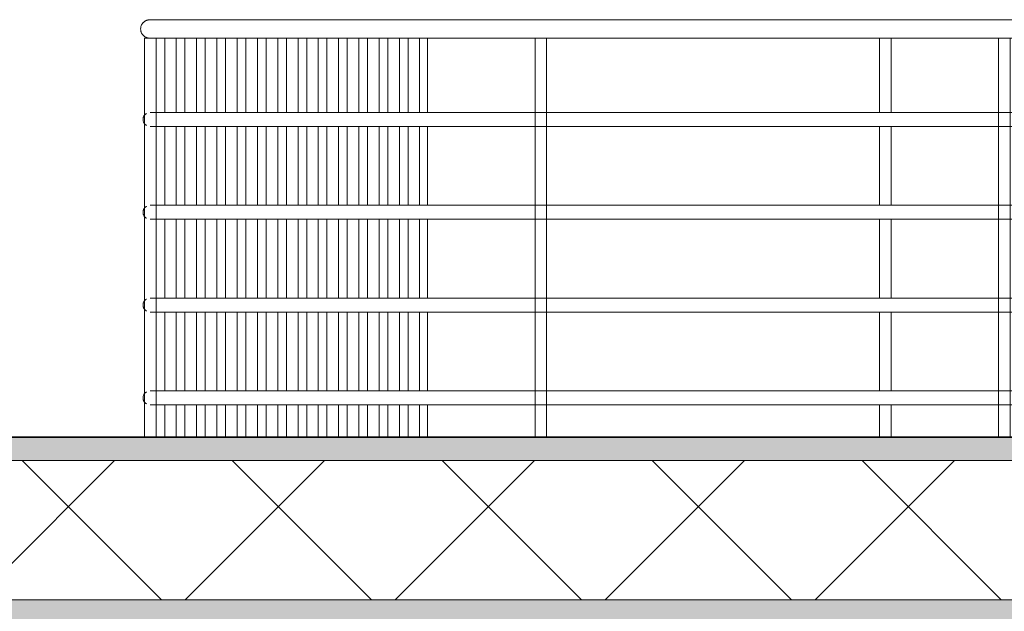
# Model space of a CAD drawing. Header units: inches. Extents: x 424 to 2043, y -237 to 445.
# Tile 694 of 965: x 848.43 to 850.55, y 228.32 to 229.6. Entities that reach past the tile are written whole.
import ezdxf

# ---------------------------------------------------------------- set-up
doc = ezdxf.new("R2010")
doc.units = ezdxf.units.IN
doc.header["$MEASUREMENT"] = 0
for name, color, linetype, lineweight in [('A-FLOR', 192, 'Continuous', 9), ('A-FLOR-HRAL', 11, 'Continuous', 9), ('A-FLOR-MCUT', 51, 'Continuous', 9), ('A-FLOR-PATT', 8, 'Continuous', 35)]:
    doc.layers.add(name, color=color, linetype=linetype, lineweight=lineweight)

# ---------------------------------------------------------------- blocks, each defined once
blk = doc.blocks.new('Railing - 25mm-V29-Section 1')
at = {"layer": 'A-FLOR-HRAL'}
for p, q in [((-128.1902, 14.46), (-128.1902, 13.6)), ((-128.1782, 14.46), (-128.1902, 14.46)), ((-128.1652, 14.46), (-128.1782, 14.46)), ((-128.1652, 13.6), (-128.1652, 14.46))]:
    blk.add_line(p, q, dxfattribs=at)
blk = doc.blocks.new('Railing - 25mm-V30-Section 1')
at = {"layer": 'A-FLOR-HRAL'}
for p, q in [((-127.5799, 14.46), (-127.593, 14.46)), ((-127.5799, 14.3), (-127.5799, 14.46)), ((-127.5799, 14.1), (-127.5799, 14.27)), ((-127.5799, 13.9), (-127.5799, 14.07)), ((-127.5799, 13.7), (-127.5799, 13.87)), ((-127.5799, 13.6), (-127.5799, 13.67))]:
    blk.add_line(p, q, dxfattribs=at)
blk = doc.blocks.new('Railing - 25mm-V37-Section 1')
at = {"layer": 'A-FLOR-HRAL'}
for p, q in [((-128.1465, 14.46), (-128.1465, 14.3)), ((-128.1215, 14.46), (-128.1345, 14.46)), ((-128.1215, 14.3), (-128.1215, 14.46)), ((-128.1215, 14.46), (-128.1215, 14.46)), ((-128.1465, 14.27), (-128.1465, 14.1)), ((-128.1215, 14.1), (-128.1215, 14.27)), ((-128.1465, 14.07), (-128.1465, 13.9)), ((-128.1215, 13.9), (-128.1215, 14.07)), ((-128.1465, 13.87), (-128.1465, 13.7)), ((-128.1215, 13.7), (-128.1215, 13.87)), ((-128.1465, 13.67), (-128.1465, 13.6)), ((-128.1215, 13.6), (-128.1215, 13.67))]:
    blk.add_line(p, q, dxfattribs=at)
blk = doc.blocks.new('Railing - 25mm-V38-Section 1')
at = {"layer": 'A-FLOR-HRAL'}
for p, q in [((-128.1028, 14.46), (-128.1028, 14.3)), ((-128.0778, 14.46), (-128.0908, 14.46)), ((-128.0778, 14.3), (-128.0778, 14.46)), ((-128.0778, 14.46), (-128.0778, 14.46)), ((-128.1028, 14.27), (-128.1028, 14.1)), ((-128.0778, 14.1), (-128.0778, 14.27)), ((-128.1028, 14.07), (-128.1028, 13.9)), ((-128.0778, 13.9), (-128.0778, 14.07)), ((-128.1028, 13.87), (-128.1028, 13.7)), ((-128.0778, 13.7), (-128.0778, 13.87)), ((-128.1028, 13.67), (-128.1028, 13.6)), ((-128.0778, 13.6), (-128.0778, 13.67))]:
    blk.add_line(p, q, dxfattribs=at)
blk = doc.blocks.new('Railing - 25mm-V39-Section 1')
at = {"layer": 'A-FLOR-HRAL'}
for p, q in [((-128.0591, 14.46), (-128.0591, 14.3)), ((-128.0341, 14.46), (-128.0471, 14.46)), ((-128.0341, 14.3), (-128.0341, 14.46)), ((-128.0341, 14.46), (-128.0341, 14.46)), ((-128.0591, 14.27), (-128.0591, 14.1)), ((-128.0341, 14.1), (-128.0341, 14.27)), ((-128.0591, 14.07), (-128.0591, 13.9)), ((-128.0341, 13.9), (-128.0341, 14.07)), ((-128.0591, 13.87), (-128.0591, 13.7)), ((-128.0341, 13.7), (-128.0341, 13.87)), ((-128.0591, 13.67), (-128.0591, 13.6)), ((-128.0341, 13.6), (-128.0341, 13.67))]:
    blk.add_line(p, q, dxfattribs=at)
blk = doc.blocks.new('Railing - 25mm-V40-Section 1')
at = {"layer": 'A-FLOR-HRAL'}
for p, q in [((-128.0154, 14.46), (-128.0154, 14.3)), ((-127.9904, 14.46), (-128.0034, 14.46)), ((-127.9904, 14.3), (-127.9904, 14.46)), ((-127.9904, 14.46), (-127.9904, 14.46)), ((-128.0154, 14.27), (-128.0154, 14.1)), ((-127.9904, 14.1), (-127.9904, 14.27)), ((-128.0154, 14.07), (-128.0154, 13.9)), ((-127.9904, 13.9), (-127.9904, 14.07)), ((-128.0154, 13.87), (-128.0154, 13.7)), ((-127.9904, 13.7), (-127.9904, 13.87)), ((-128.0154, 13.67), (-128.0154, 13.6)), ((-127.9904, 13.6), (-127.9904, 13.67))]:
    blk.add_line(p, q, dxfattribs=at)
blk = doc.blocks.new('Railing - 25mm-V41-Section 1')
at = {"layer": 'A-FLOR-HRAL'}
for p, q in [((-127.9716, 14.46), (-127.9716, 14.3)), ((-127.9467, 14.46), (-127.9597, 14.46)), ((-127.9466, 14.46), (-127.9467, 14.46)), ((-127.9466, 14.3), (-127.9466, 14.46)), ((-127.9716, 14.27), (-127.9716, 14.1)), ((-127.9466, 14.1), (-127.9466, 14.27)), ((-127.9716, 14.07), (-127.9716, 13.9)), ((-127.9466, 13.9), (-127.9466, 14.07)), ((-127.9716, 13.87), (-127.9716, 13.7)), ((-127.9466, 13.7), (-127.9466, 13.87)), ((-127.9716, 13.67), (-127.9716, 13.6)), ((-127.9466, 13.6), (-127.9466, 13.67))]:
    blk.add_line(p, q, dxfattribs=at)
blk = doc.blocks.new('Railing - 25mm-V42-Section 1')
at = {"layer": 'A-FLOR-HRAL'}
for p, q in [((-127.9279, 14.46), (-127.9279, 14.3)), ((-127.903, 14.46), (-127.916, 14.46)), ((-127.9029, 14.46), (-127.903, 14.46)), ((-127.9029, 14.3), (-127.9029, 14.46)), ((-127.9279, 14.27), (-127.9279, 14.1)), ((-127.9029, 14.1), (-127.9029, 14.27)), ((-127.9279, 14.07), (-127.9279, 13.9)), ((-127.9029, 13.9), (-127.9029, 14.07)), ((-127.9279, 13.87), (-127.9279, 13.7)), ((-127.9029, 13.7), (-127.9029, 13.87)), ((-127.9279, 13.67), (-127.9279, 13.6)), ((-127.9029, 13.6), (-127.9029, 13.67))]:
    blk.add_line(p, q, dxfattribs=at)
blk = doc.blocks.new('Railing - 25mm-V43-Section 1')
at = {"layer": 'A-FLOR-HRAL'}
for p, q in [((-127.8842, 14.46), (-127.8842, 14.3)), ((-127.8592, 14.46), (-127.8723, 14.46)), ((-127.8592, 14.3), (-127.8592, 14.46)), ((-127.8592, 14.46), (-127.8592, 14.46)), ((-127.8842, 14.27), (-127.8842, 14.1)), ((-127.8592, 14.1), (-127.8592, 14.27)), ((-127.8842, 14.07), (-127.8842, 13.9)), ((-127.8592, 13.9), (-127.8592, 14.07)), ((-127.8842, 13.87), (-127.8842, 13.7)), ((-127.8592, 13.7), (-127.8592, 13.87)), ((-127.8842, 13.67), (-127.8842, 13.6)), ((-127.8592, 13.6), (-127.8592, 13.67))]:
    blk.add_line(p, q, dxfattribs=at)
blk = doc.blocks.new('Railing - 25mm-V44-Section 1')
at = {"layer": 'A-FLOR-HRAL'}
for p, q in [((-127.8405, 14.46), (-127.8405, 14.3)), ((-127.8155, 14.46), (-127.8286, 14.46)), ((-127.8155, 14.3), (-127.8155, 14.46)), ((-127.8155, 14.46), (-127.8155, 14.46)), ((-127.8405, 14.27), (-127.8405, 14.1)), ((-127.8155, 14.1), (-127.8155, 14.27)), ((-127.8405, 14.07), (-127.8405, 13.9)), ((-127.8155, 13.9), (-127.8155, 14.07)), ((-127.8405, 13.87), (-127.8405, 13.7)), ((-127.8155, 13.7), (-127.8155, 13.87)), ((-127.8405, 13.67), (-127.8405, 13.6)), ((-127.8155, 13.6), (-127.8155, 13.67))]:
    blk.add_line(p, q, dxfattribs=at)
blk = doc.blocks.new('Railing - 25mm-V45-Section 1')
at = {"layer": 'A-FLOR-HRAL'}
for p, q in [((-127.7968, 14.46), (-127.7968, 14.3)), ((-127.7718, 14.46), (-127.7849, 14.46)), ((-127.7718, 14.3), (-127.7718, 14.46)), ((-127.7718, 14.46), (-127.7718, 14.46)), ((-127.7968, 14.27), (-127.7968, 14.1)), ((-127.7718, 14.1), (-127.7718, 14.27)), ((-127.7968, 14.07), (-127.7968, 13.9)), ((-127.7718, 13.9), (-127.7718, 14.07)), ((-127.7968, 13.87), (-127.7968, 13.7)), ((-127.7718, 13.7), (-127.7718, 13.87)), ((-127.7968, 13.67), (-127.7968, 13.6)), ((-127.7718, 13.6), (-127.7718, 13.67))]:
    blk.add_line(p, q, dxfattribs=at)
blk = doc.blocks.new('Railing - 25mm-V46-Section 1')
at = {"layer": 'A-FLOR-HRAL'}
for p, q in [((-127.7531, 14.46), (-127.7531, 14.3)), ((-127.7281, 14.46), (-127.7412, 14.46)), ((-127.7281, 14.3), (-127.7281, 14.46)), ((-127.7281, 14.46), (-127.7281, 14.46)), ((-127.7531, 14.27), (-127.7531, 14.1)), ((-127.7281, 14.1), (-127.7281, 14.27)), ((-127.7531, 14.07), (-127.7531, 13.9)), ((-127.7281, 13.9), (-127.7281, 14.07)), ((-127.7531, 13.87), (-127.7531, 13.7)), ((-127.7281, 13.7), (-127.7281, 13.87)), ((-127.7531, 13.67), (-127.7531, 13.6)), ((-127.7281, 13.6), (-127.7281, 13.67))]:
    blk.add_line(p, q, dxfattribs=at)
blk = doc.blocks.new('Railing - 25mm-V47-Section 1')
at = {"layer": 'A-FLOR-HRAL'}
for p, q in [((-127.7094, 14.46), (-127.7094, 14.3)), ((-127.6844, 14.46), (-127.6974, 14.46)), ((-127.6844, 14.3), (-127.6844, 14.46)), ((-127.6844, 14.46), (-127.6844, 14.46)), ((-127.7094, 14.27), (-127.7094, 14.1)), ((-127.6844, 14.1), (-127.6844, 14.27)), ((-127.7094, 14.07), (-127.7094, 13.9)), ((-127.6844, 13.9), (-127.6844, 14.07)), ((-127.7094, 13.87), (-127.7094, 13.7)), ((-127.6844, 13.7), (-127.6844, 13.87)), ((-127.7094, 13.67), (-127.7094, 13.6)), ((-127.6844, 13.6), (-127.6844, 13.67))]:
    blk.add_line(p, q, dxfattribs=at)
blk = doc.blocks.new('Railing - 25mm-V48-Section 1')
at = {"layer": 'A-FLOR-HRAL'}
for p, q in [((-127.6657, 14.46), (-127.6657, 14.3)), ((-127.6407, 14.46), (-127.6537, 14.46)), ((-127.6407, 14.3), (-127.6407, 14.46)), ((-127.6407, 14.46), (-127.6407, 14.46)), ((-127.6657, 14.27), (-127.6657, 14.1)), ((-127.6407, 14.1), (-127.6407, 14.27)), ((-127.6657, 14.07), (-127.6657, 13.9)), ((-127.6407, 13.9), (-127.6407, 14.07)), ((-127.6657, 13.87), (-127.6657, 13.7)), ((-127.6407, 13.7), (-127.6407, 13.87)), ((-127.6657, 13.67), (-127.6657, 13.6)), ((-127.6407, 13.6), (-127.6407, 13.67))]:
    blk.add_line(p, q, dxfattribs=at)
blk = doc.blocks.new('Railing - 25mm-V49-Section 1')
at = {"layer": 'A-FLOR-HRAL'}
for p, q in [((-127.622, 14.46), (-127.622, 14.3)), ((-127.597, 14.46), (-127.61, 14.46)), ((-127.597, 14.3), (-127.597, 14.46)), ((-127.597, 14.46), (-127.597, 14.46)), ((-127.622, 14.27), (-127.622, 14.1)), ((-127.597, 14.1), (-127.597, 14.27)), ((-127.622, 14.07), (-127.622, 13.9)), ((-127.597, 13.9), (-127.597, 14.07)), ((-127.622, 13.87), (-127.622, 13.7)), ((-127.597, 13.7), (-127.597, 13.87)), ((-127.622, 13.67), (-127.622, 13.6)), ((-127.597, 13.6), (-127.597, 13.67))]:
    blk.add_line(p, q, dxfattribs=at)
blk = doc.blocks.new('Railing - 25mm-V50-Section 1')
at = {"layer": 'A-FLOR-HRAL'}
for p, q in [((-126.6059, 14.46), (-126.6059, 14.3)), ((-126.5939, 14.46), (-126.6059, 14.46)), ((-126.5809, 14.46), (-126.5939, 14.46)), ((-126.5809, 14.3), (-126.5809, 14.46)), ((-126.6059, 14.27), (-126.6059, 14.1)), ((-126.5809, 14.1), (-126.5809, 14.27)), ((-126.6059, 14.07), (-126.6059, 13.9)), ((-126.5809, 13.9), (-126.5809, 14.07)), ((-126.6059, 13.87), (-126.6059, 13.7)), ((-126.5809, 13.7), (-126.5809, 13.87)), ((-126.6059, 13.67), (-126.6059, 13.6)), ((-126.5809, 13.6), (-126.5809, 13.67))]:
    blk.add_line(p, q, dxfattribs=at)
blk = doc.blocks.new('Railing - Railing-202422-Section 1')
at = {"layer": 'A-FLOR-HRAL'}
for p, q in [((-119.6678, 14.5), (-128.1777, 14.5)), ((-127.5924, 14.5), (-128.1777, 14.5)), ((-109.4323, 14.5), (-127.5924, 14.5)), ((-128.1777, 14.46), (-119.6678, 14.46)), ((-128.1777, 14.46), (-127.5924, 14.46)), ((-127.5924, 14.46), (-127.3483, 14.46)), ((-127.3233, 14.46), (-126.3492, 14.46)), ((-119.6678, 14.3), (-128.1777, 14.3)), ((-127.5924, 14.3), (-128.1777, 14.3)), ((-127.3483, 14.3), (-127.5924, 14.3)), ((-126.3492, 14.3), (-127.3233, 14.3)), ((-128.1777, 14.27), (-119.6678, 14.27)), ((-128.1777, 14.27), (-127.5924, 14.27)), ((-127.5924, 14.27), (-127.3483, 14.27)), ((-127.3233, 14.27), (-126.3492, 14.27)), ((-119.6678, 14.1), (-128.1777, 14.1)), ((-127.5924, 14.1), (-128.1777, 14.1)), ((-127.3483, 14.1), (-127.5924, 14.1)), ((-126.3492, 14.1), (-127.3233, 14.1)), ((-128.1777, 14.07), (-119.6678, 14.07)), ((-128.1777, 14.07), (-127.5924, 14.07)), ((-127.5924, 14.07), (-127.3483, 14.07)), ((-127.3233, 14.07), (-126.3492, 14.07)), ((-119.6678, 13.9), (-128.1777, 13.9)), ((-127.5924, 13.9), (-128.1777, 13.9)), ((-127.3483, 13.9), (-127.5924, 13.9)), ((-126.3492, 13.9), (-127.3233, 13.9)), ((-128.1777, 13.87), (-119.6678, 13.87)), ((-128.1777, 13.87), (-127.5924, 13.87)), ((-127.5924, 13.87), (-127.3483, 13.87)), ((-127.3233, 13.87), (-126.3492, 13.87)), ((-119.6678, 13.7), (-128.1777, 13.7)), ((-127.5924, 13.7), (-128.1777, 13.7)), ((-127.3483, 13.7), (-127.5924, 13.7)), ((-126.3492, 13.7), (-127.3235, 13.7)), ((-128.1777, 13.67), (-119.6678, 13.67)), ((-128.1777, 13.67), (-127.5924, 13.67)), ((-127.5924, 13.67), (-127.3483, 13.67)), ((-127.3234, 13.67), (-126.3492, 13.67))]:
    blk.add_line(p, q, dxfattribs=at)
for points, knots in [([(-128.1777, 14.5), (-128.1781, 14.5), (-128.179, 14.5), (-128.1804, 14.4998), (-128.1818, 14.4996), (-128.1831, 14.4993), (-128.1844, 14.499), (-128.1857, 14.4985), (-128.1869, 14.498), (-128.1881, 14.4973), (-128.1893, 14.4966), (-128.1908, 14.4956), (-128.1921, 14.4945), (-128.1934, 14.4932), (-128.1945, 14.4918), (-128.1958, 14.49), (-128.197, 14.4877), (-128.1982, 14.4844), (-128.1985, 14.4817), (-128.1985, 14.48)], [0.5, 0.5, 0.5, 0.5, 0.5208333, 0.5416667, 0.5625, 0.5833333, 0.6041667, 0.625, 0.6458333, 0.6666667, 0.6875, 0.7083333, 0.75, 0.7708333, 0.7916667, 0.8333333, 0.875, 0.9166667, 1, 1, 1, 1]), ([(-128.1985, 14.48), (-128.1985, 14.4783), (-128.1982, 14.4756), (-128.197, 14.4723), (-128.1958, 14.47), (-128.1945, 14.4682), (-128.1934, 14.4668), (-128.1921, 14.4655), (-128.1904, 14.4641), (-128.1885, 14.4629), (-128.1869, 14.462), (-128.1857, 14.4615), (-128.1844, 14.461), (-128.1831, 14.4607), (-128.1818, 14.4604), (-128.1804, 14.4602), (-128.179, 14.46), (-128.1781, 14.46), (-128.1777, 14.46)], [0, 0, 0, 0, 0.0833333, 0.125, 0.1666667, 0.2083333, 0.2291667, 0.25, 0.2916667, 0.3333333, 0.3541667, 0.375, 0.3958333, 0.4166667, 0.4375, 0.4583333, 0.4791667, 0.5, 0.5, 0.5, 0.5]), ([(-128.1855, 14.298), (-128.1858, 14.2978), (-128.1864, 14.2975), (-128.1875, 14.2967), (-128.1885, 14.2959), (-128.1894, 14.2949), (-128.1903, 14.2939), (-128.1913, 14.2925), (-128.1922, 14.2908), (-128.1931, 14.2883), (-128.1933, 14.2863), (-128.1933, 14.285)], [0.6666667, 0.6666667, 0.6666667, 0.6666667, 0.6875, 0.7083333, 0.75, 0.7708333, 0.7916667, 0.8333333, 0.875, 0.9166667, 1, 1, 1, 1]), ([(-128.1933, 14.285), (-128.1933, 14.2837), (-128.1931, 14.2817), (-128.1922, 14.2792), (-128.1913, 14.2775), (-128.1903, 14.2761), (-128.1894, 14.2751), (-128.1885, 14.2741), (-128.1872, 14.2731), (-128.1861, 14.2723), (-128.1855, 14.272)], [0, 0, 0, 0, 0.0833333, 0.125, 0.1666667, 0.2083333, 0.2291667, 0.25, 0.2916667, 0.3333333, 0.3333333, 0.3333333, 0.3333333]), ([(-128.1855, 14.098), (-128.1858, 14.0978), (-128.1864, 14.0975), (-128.1875, 14.0967), (-128.1885, 14.0959), (-128.1894, 14.0949), (-128.1903, 14.0939), (-128.1913, 14.0925), (-128.1922, 14.0908), (-128.1931, 14.0883), (-128.1933, 14.0863), (-128.1933, 14.085)], [0.6666667, 0.6666667, 0.6666667, 0.6666667, 0.6875, 0.7083333, 0.75, 0.7708333, 0.7916667, 0.8333333, 0.875, 0.9166667, 1, 1, 1, 1]), ([(-128.1933, 14.085), (-128.1933, 14.0837), (-128.1931, 14.0817), (-128.1922, 14.0792), (-128.1913, 14.0775), (-128.1903, 14.0761), (-128.1894, 14.0751), (-128.1885, 14.0741), (-128.1872, 14.0731), (-128.1861, 14.0723), (-128.1855, 14.072)], [0, 0, 0, 0, 0.0833333, 0.125, 0.1666667, 0.2083333, 0.2291667, 0.25, 0.2916667, 0.3333333, 0.3333333, 0.3333333, 0.3333333]), ([(-128.1855, 13.898), (-128.1858, 13.8978), (-128.1864, 13.8975), (-128.1875, 13.8967), (-128.1885, 13.8959), (-128.1894, 13.8949), (-128.1903, 13.8939), (-128.1913, 13.8925), (-128.1922, 13.8908), (-128.1931, 13.8883), (-128.1933, 13.8863), (-128.1933, 13.885)], [0.6666667, 0.6666667, 0.6666667, 0.6666667, 0.6875, 0.7083333, 0.75, 0.7708333, 0.7916667, 0.8333333, 0.875, 0.9166667, 1, 1, 1, 1]), ([(-128.1933, 13.885), (-128.1933, 13.8837), (-128.1931, 13.8817), (-128.1922, 13.8792), (-128.1913, 13.8775), (-128.1903, 13.8761), (-128.1894, 13.8751), (-128.1885, 13.8741), (-128.1872, 13.8731), (-128.1861, 13.8723), (-128.1855, 13.872)], [0, 0, 0, 0, 0.0833333, 0.125, 0.1666667, 0.2083333, 0.2291667, 0.25, 0.2916667, 0.3333333, 0.3333333, 0.3333333, 0.3333333]), ([(-128.1855, 13.698), (-128.1858, 13.6978), (-128.1864, 13.6975), (-128.1875, 13.6967), (-128.1885, 13.6959), (-128.1894, 13.6949), (-128.1903, 13.6939), (-128.1913, 13.6925), (-128.1922, 13.6908), (-128.1931, 13.6883), (-128.1933, 13.6863), (-128.1933, 13.685)], [0.6666667, 0.6666667, 0.6666667, 0.6666667, 0.6875, 0.7083333, 0.75, 0.7708333, 0.7916667, 0.8333333, 0.875, 0.9166667, 1, 1, 1, 1]), ([(-128.1933, 13.685), (-128.1933, 13.6837), (-128.1931, 13.6817), (-128.1922, 13.6792), (-128.1913, 13.6775), (-128.1903, 13.6761), (-128.1894, 13.6751), (-128.1885, 13.6741), (-128.1872, 13.6731), (-128.1861, 13.6723), (-128.1855, 13.672)], [0, 0, 0, 0, 0.0833333, 0.125, 0.1666667, 0.2083333, 0.2291667, 0.25, 0.2916667, 0.3333333, 0.3333333, 0.3333333, 0.3333333])]:
    blk.add_open_spline(points, degree=3, knots=knots, dxfattribs=at)
for name, p in [('Railing - 25mm-V29-Section 1', (0, 0)), ('Railing - 25mm-V37-Section 1', (0, 0)), ('Railing - 25mm-V38-Section 1', (0, 0)), ('Railing - 25mm-V39-Section 1', (0, 0)), ('Railing - 25mm-V40-Section 1', (0, 0)), ('Railing - 25mm-V41-Section 1', (0, 0)), ('Railing - 25mm-V42-Section 1', (0, 0)), ('Railing - 25mm-V43-Section 1', (0, 0)), ('Railing - 25mm-V44-Section 1', (0, 0)), ('Railing - 25mm-V45-Section 1', (0, 0)), ('Railing - 25mm-V46-Section 1', (0, 0)), ('Railing - 25mm-V47-Section 1', (0, 0)), ('Railing - 25mm-V48-Section 1', (0, 0)), ('Railing - 25mm-V49-Section 1', (0, 0)), ('Railing - 25mm-V30-Section 1', (0, 0)), ('Railing - 25mm-V29-Section 1', (0.8419, 0)), ('Railing - 25mm-V50-Section 1', (0, 0)), ('Railing - 25mm-V29-Section 1', (1.841, 0))]:
    blk.add_blockref(name, p)

msp = doc.modelspace()

# ---------------------------------------------------------------- hatches: boundary and pattern name
at = {"layer": 'A-FLOR-PATT', "lineweight": 9}
h = msp.add_hatch(dxfattribs=at)
h.set_pattern_fill('FP_2', color=256, style=0, pattern_type=2)
h.set_pattern_definition([(0, (853.73654, 227.41621), (0.406, 0.102), [0.034, -0.271, 0.034, -0.271, -1.626]), (0, (853.73654, 227.41621), (0.406, 0.102), [-0.61, 0.034, -0.576, 0.034, -0.271, -0.711]), (0, (853.73654, 227.41621), (0.406, 0.102), [-1.524, 0.034, -0.17, 0.034, -0.474]), (120, (853.88954, 227.46721), (-0.2913346, 0.3006063), [0.034, -0.271, 0.034, -0.271, -1.626]), (120, (853.88954, 227.46721), (-0.2913346, 0.3006063), [-0.61, 0.034, -0.576, 0.034, -0.271, -0.711]), (120, (853.88954, 227.46721), (-0.2913346, 0.3006063), [-1.524, 0.034, -0.17, 0.034, -0.474]), (240, (853.94054, 227.67021), (-0.1146654, -0.4026063), [0.034, -0.271, 0.034, -0.271, -1.626]), (240, (853.94054, 227.67021), (-0.1146654, -0.4026063), [-0.61, 0.034, -0.576, 0.034, -0.271, -0.711]), (240, (853.94054, 227.67021), (-0.1146654, -0.4026063), [-1.524, 0.034, -0.17, 0.034, -0.474])])
h.paths.add_polyline_path([(849.9196, 228.6472), (857.2188, 228.6472), (857.2188, 228.6972), (825.7654, 228.6972), (825.7654, 228.6472), (849.6343, 228.6472)], flags=0)
h = msp.add_hatch(dxfattribs=at)
h.set_pattern_fill('FP_3', color=256, style=0, pattern_type=2)
h.set_pattern_definition([(45, (853.73654, 227.4162), (-0.226274, 0.226274), []), (135, (853.73654, 227.4162), (-0.226274, -0.226274), [])])
h.paths.add_polyline_path([(847.6366, 228.3472), (857.2188, 228.3472), (857.2188, 228.6472), (825.7654, 228.6472), (825.7654, 228.3472), (846.495, 228.3472)], flags=0)
h = msp.add_hatch(dxfattribs=at)
h.set_pattern_fill('FP_1', color=256, style=0, pattern_type=2)
h.set_pattern_definition([(108.435, (853.84554, 227.41621), (-0.41678894, 0.83294356), [0.158, -1.159]), (139.399, (853.795544, 227.56621), (-2.49915805, 2.08284494), [0.077, -3.763]), (136.848, (854.153544, 227.616212), (-6.247659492, 5.831057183), [0.183, -8.952]), (109.983, (854.020544, 227.741212), (-1.24974819, 3.331484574), [0.098, -4.778]), (90, (853.98654, 227.4162), (-0.416, 0.417), [0.083, -0.333]), (118.443, (853.986544, 227.500212), (2.9159587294, -5.414786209), [0.227, -11.141]), (84.289, (853.878544, 227.69921), (-0.416051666, -3.74820264), [0.084, -4.102]), (129.806, (853.886544, 227.78321), (1.66603147, -2.08199523), [0.065, -3.188])])
h.paths.add_polyline_path([(840.2166, 228.2972), (857.2188, 228.2972), (857.2188, 228.3472), (825.7654, 228.3472), (825.7654, 228.2972), (839.6458, 228.2972)], flags=0)

# ---------------------------------------------------------------- linework, layer by layer
at = {"layer": 'A-FLOR', "lineweight": 35}
msp.add_line((825.7654, 228.6972), (857.2188, 228.6972), dxfattribs=at)
at = {"layer": 'A-FLOR-MCUT'}
for p, q in [((857.2188, 228.6472), (825.7654, 228.6472)), ((857.2188, 228.3472), (825.7654, 228.3472))]:
    msp.add_line(p, q, dxfattribs=at)

# ---------------------------------------------------------------- block references
at = {"layer": 'A-FLOR-HRAL'}
msp.add_blockref('Railing - Railing-202422-Section 1', (976.8865, 215.0972), dxfattribs=at)

doc.saveas('drawing.dxf')
